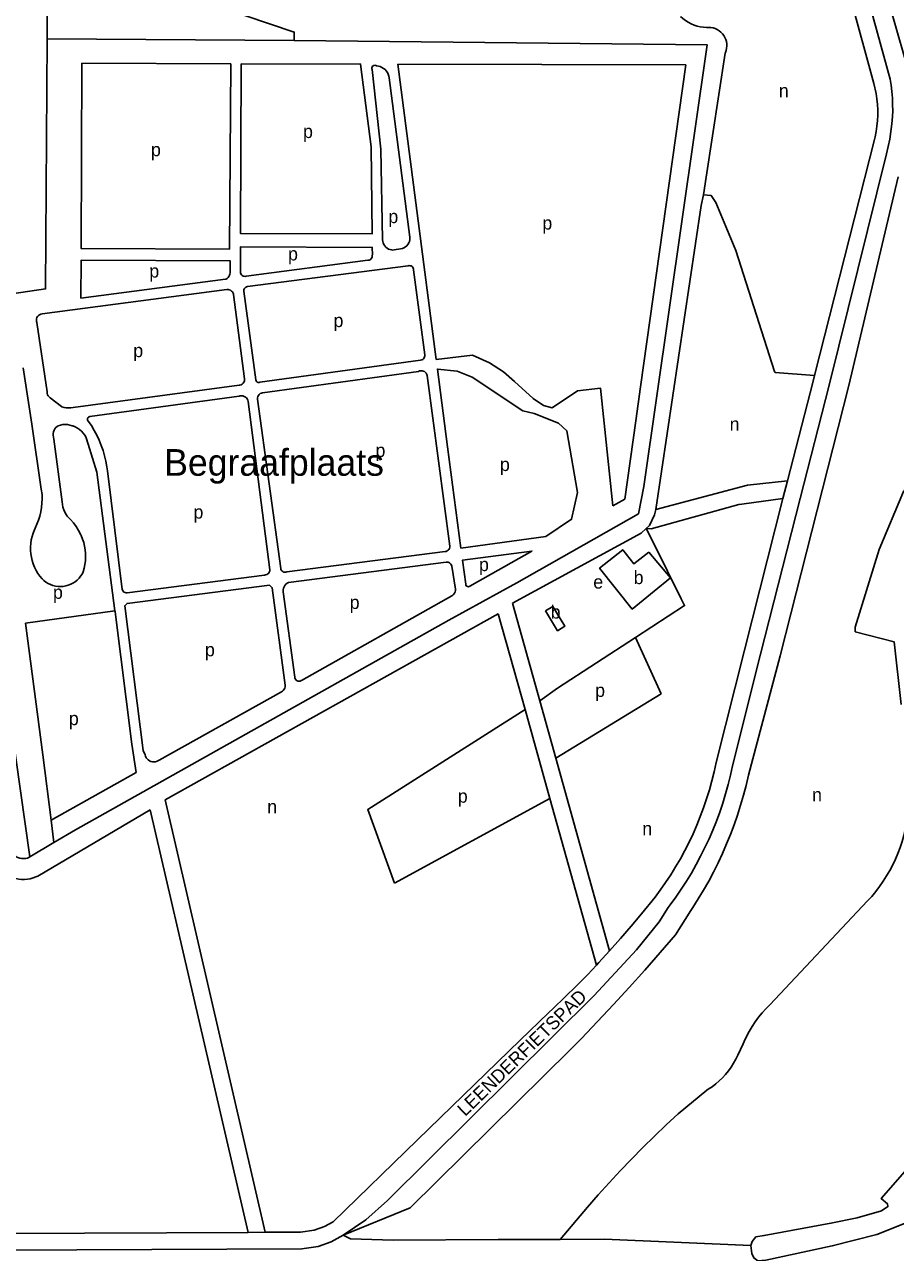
# Model space of a CAD drawing. Extents: x 161093 to 163177, y 379000 to 380904.
# Drawn here: x 162617.8 to 162879.5, y 379600.5 to 379969.3 of the extents above; entities that cross this region are included whole.
import ezdxf

# ---------------------------------------------------------------- set-up
doc = ezdxf.new("R2010")
doc.units = 0
for name, color, linetype in [('BLT_Basislijn', 7, 'Continuous'), ('BLT_Bebouwing', 7, 'Continuous'), ('BLT_Centroide', 7, 'Continuous'), ('BLT_Straatnaam_verkleind', 7, 'Continuous'), ('BLT_Terrein_beschrifting', 7, 'Continuous')]:
    doc.layers.add(name, color=color, linetype=linetype)

msp = doc.modelspace()

# ---------------------------------------------------------------- linework, layer by layer
at = {"layer": 'BLT_Basislijn'}
for p, q in [((162856.95, 380029.33), (162877.84, 379952.99)), ((162852.13, 380028.01), (162873.02, 379951.67)), ((162862.81, 380027.11), (162882.43, 379958.85)), ((162624.6, 379965.05), (162624.71, 379992.23)), ((162624.6, 379965.05), (162698.78, 379964.54)), ((162822.61, 379923.49), (162828.35, 379960.73)), ((162739.09, 379887.29), (162729.97, 379957.47)), ((162727.31, 379953.31), (162733.6, 379905.44)), ((162873.02, 379951.67), (162873.66, 379948.61)), ((162873.18, 379934.8), (162855.13, 379863.93)), ((162876.8, 379930.48), (162859.56, 379861.05)), ((162821.85, 379918.2), (162822.61, 379923.49)), ((162880.31, 379923.61), (162865.43, 379860.9)), ((162728.22, 379901.62), (162731.33, 379902.04)), ((162808.6, 379901.1), (162802.92, 379860.57)), ((162684.43, 379893.76), (162720.93, 379898.57)), ((162684.79, 379890.65), (162733.1, 379896.88)), ((162734.66, 379895.67), (162738.05, 379870.19)), ((162623.06, 379882.41), (162678.56, 379889.73)), ((162687.26, 379862.62), (162683.73, 379889.3)), ((162680.61, 379888.24), (162683.94, 379862.97)), ((162739.09, 379887.29), (162741.47, 379868.74)), ((162624.59, 379859.01), (162621.48, 379879.82)), ((162736.78, 379868.56), (162688.54, 379861.91)), ((162689.33, 379858.74), (162736.17, 379865.17)), ((162738.76, 379863.92), (162745.6, 379812.7)), ((162855.13, 379863.93), (162854.71, 379862.27)), ((162682.31, 379861.06), (162632.37, 379854.34)), ((162765.04, 379862.11), (162770.62, 379857.02)), ((162865.43, 379860.9), (162844.79, 379779.69)), ((162854.71, 379862.27), (162847.06, 379832.29)), ((162859.56, 379861.05), (162850.85, 379826.96)), ((162628.9, 379854.62), (162625.51, 379857.24)), ((162637.45, 379851.58), (162682.25, 379857.72)), ((162684.95, 379856.17), (162691.53, 379805.57)), ((162694.82, 379805.96), (162687.77, 379856.87)), ((162626.6, 379844.78), (162626.44, 379846.06)), ((162636.37, 379845.18), (162636.95, 379843.27)), ((162626.6, 379844.78), (162629.07, 379826.03)), ((162642.77, 379835.33), (162647.16, 379799.63)), ((162847.06, 379832.29), (162845.69, 379826.96)), ((162833.33, 379825.29), (162845.69, 379826.96)), ((162845.69, 379826.96), (162834.08, 379781.45)), ((162850.85, 379826.96), (162838.92, 379780.21)), ((162744.15, 379811.04), (162696.58, 379804.93)), ((162697.1, 379801.79), (162744.46, 379807.85)), ((162746.14, 379806.7), (162747.29, 379799.79)), ((162648.68, 379798.65), (162689.9, 379803.99)), ((162698.98, 379773.29), (162695.56, 379799)), ((162746.14, 379797.76), (162701.05, 379772.37)), ((162764.45, 379795.55), (162772.64, 379766.22)), ((162609.09, 379791.83), (162619.43, 379719.39)), ((162618.08, 379789.55), (162644.95, 379793.23)), ((162644.95, 379793.23), (162644.99, 379792.94)), ((162644.99, 379792.94), (162650.04, 379753.16)), ((162760.15, 379792.35), (162660.05, 379736.43)), ((162760.15, 379792.35), (162768.18, 379763.59)), ((162618.08, 379789.55), (162623.28, 379750)), ((162809.13, 379768.36), (162801.41, 379785.26)), ((162834.08, 379781.45), (162825.59, 379747.65)), ((162830.49, 379746.65), (162838.92, 379780.21)), ((162835.32, 379743.85), (162844.79, 379779.69)), ((162658.25, 379748.4), (162695, 379768.89)), ((162772.64, 379766.22), (162777.45, 379748.97)), ((162768.18, 379763.59), (162775.64, 379736.87)), ((162651.35, 379744.66), (162650.04, 379753.16)), ((162623.28, 379750), (162625.85, 379730.41)), ((162777.45, 379748.97), (162793.59, 379691.17)), ((162625.85, 379730.41), (162651.35, 379744.66)), ((162660.05, 379736.43), (162690.09, 379606.58)), ((162775.64, 379736.87), (162728.92, 379711.44)), ((162775.64, 379736.87), (162789.61, 379686.8)), ((162621.81, 379713.59), (162655.6, 379733.47)), ((162655.6, 379733.47), (162684.97, 379606.56)), ((162625.85, 379730.41), (162626.6, 379723.62)), ((162807.24, 379707.22), (162803.15, 379702.27)), ((162871.12, 379706.15), (162841.76, 379674.95)), ((162818.04, 379703.28), (162813.38, 379695.97)), ((162775.24, 379672.47), (162766.76, 379664.24)), ((162766.76, 379664.24), (162735.92, 379634.33)), ((162833.68, 379663.19), (162832.1, 379659.81)), ((162822.82, 379649.28), (162814.23, 379642.16)), ((162735.92, 379634.33), (162710.58, 379609.75))]:
    msp.add_line(p, q, dxfattribs=at)
for points in [[(162698.78, 379964.54), (162698.82, 379967.09), (162624.71, 379992.23)], [(162814.92, 379971.78), (162815.64, 379971.14), (162816.41, 379970.55), (162817.22, 379970.03), (162818.08, 379969.59), (162818.97, 379969.21), (162819.89, 379968.91), (162820.83, 379968.68), (162821.78, 379968.54), (162822.74, 379968.47), (162823.71, 379968.49), (162824.03, 379968.51)], [(162824.03, 379968.51), (162824.69, 379968.37), (162825.32, 379968.15), (162825.93, 379967.86), (162826.49, 379967.5), (162827.01, 379967.08), (162827.47, 379966.59), (162827.88, 379966.06), (162828.21, 379965.48), (162828.48, 379964.86), (162828.67, 379964.22), (162828.78, 379963.56), (162828.81, 379962.89), (162828.76, 379962.22), (162828.64, 379961.56), (162828.43, 379960.92), (162828.35, 379960.73)], [(162614.03, 379888.46), (162624.15, 379889.96), (162624.6, 379965.05)], [(162698.78, 379964.54), (162822.91, 379963.25), (162803.84, 379830.64), (162802.23, 379822.41), (162765.76, 379801.66), (162745.26, 379790.45), (162633.07, 379727.44), (162626.6, 379723.62)], [(162635.03, 379957.71), (162679.74, 379957.53), (162679.41, 379901.9), (162634.8, 379902.1), (162635.03, 379957.71)], [(162682.93, 379957.53), (162682.74, 379906.57), (162722.23, 379906.47), (162721.99, 379932.62), (162718.75, 379957.49), (162682.93, 379957.53)], [(162723.55, 379956.96), (162723.32, 379957.08), (162723.06, 379957.13), (162722.8, 379957.09), (162722.56, 379956.98), (162722.36, 379956.8), (162722.23, 379956.58), (162722.17, 379956.32), (162722.19, 379956.05), (162722.28, 379955.83)], [(162722.28, 379955.83), (162724.82, 379931.91), (162725.39, 379904.73)], [(162727.31, 379953.31), (162727.22, 379953.87), (162727.05, 379954.41), (162726.81, 379954.93), (162726.49, 379955.4), (162726.12, 379955.82), (162725.68, 379956.19), (162725.2, 379956.49), (162724.69, 379956.72), (162724.14, 379956.88), (162723.55, 379956.96)], [(162729.97, 379957.47), (162816.47, 379957.24), (162808.6, 379901.1)], [(162877.84, 379952.99), (162878.16, 379951.1), (162878.4, 379949.19), (162878.56, 379947.28), (162878.64, 379945.36), (162878.65, 379943.43), (162878.58, 379941.77)], [(162873.66, 379948.61), (162873.9, 379947), (162874.07, 379945.38), (162874.15, 379943.75), (162874.15, 379942.12), (162874.08, 379940.49), (162873.93, 379938.87), (162873.69, 379937.26), (162873.38, 379935.66), (162873.18, 379934.8)], [(162878.58, 379941.77), (162878.38, 379939.48), (162878.1, 379937.21), (162877.75, 379934.95), (162877.31, 379932.7), (162876.8, 379930.48)], [(162807.52, 379823.67), (162821.1, 379914.95), (162821.85, 379918.2)], [(162855.13, 379863.93), (162843.37, 379864.84), (162843.13, 379865.13), (162831.54, 379901.43), (162825.49, 379915.92), (162824.12, 379917.99), (162821.85, 379918.2)], [(162725.39, 379904.73), (162725.43, 379904.23), (162725.55, 379903.75), (162725.75, 379903.29), (162726.01, 379902.86), (162726.34, 379902.49), (162726.73, 379902.17), (162727.16, 379901.91), (162727.63, 379901.73), (162728.12, 379901.63), (162728.22, 379901.62)], [(162731.33, 379902.04), (162731.81, 379902.25), (162732.25, 379902.54), (162732.64, 379902.89), (162732.97, 379903.29), (162733.24, 379903.74), (162733.44, 379904.22), (162733.56, 379904.73), (162733.6, 379905.25), (162733.6, 379905.44)], [(162722.28, 379900.06), (162722.31, 379900.17), (162722.28, 379902.42), (162682.67, 379902.54), (162682.74, 379895.46)], [(162679.55, 379894.82), (162679.55, 379898.42), (162634.78, 379898.53), (162634.73, 379887.17), (162678.14, 379892.84)], [(162722.28, 379900.06), (162722.3, 379899.74), (162722.24, 379899.43), (162722.1, 379899.15), (162721.9, 379898.9), (162721.64, 379898.72), (162721.34, 379898.61), (162720.93, 379898.57)], [(162733.1, 379896.88), (162733.4, 379896.94), (162733.7, 379896.92), (162733.99, 379896.83), (162734.25, 379896.67), (162734.46, 379896.44), (162734.59, 379896.17), (162734.66, 379895.87), (162734.66, 379895.67)], [(162679.55, 379894.82), (162679.51, 379894.42), (162679.4, 379894.03), (162679.21, 379893.67), (162678.95, 379893.35), (162678.64, 379893.09), (162678.28, 379892.9), (162678.14, 379892.84)], [(162682.74, 379895.46), (162682.68, 379895.13), (162682.71, 379894.8), (162682.82, 379894.49), (162683, 379894.21), (162683.24, 379893.98), (162683.52, 379893.82), (162683.84, 379893.73), (162684.18, 379893.71), (162684.43, 379893.76)], [(162678.56, 379889.73), (162678.95, 379889.74), (162679.32, 379889.67), (162679.68, 379889.52), (162679.99, 379889.31), (162680.26, 379889.03), (162680.46, 379888.71), (162680.59, 379888.35), (162680.61, 379888.24)], [(162684.79, 379890.65), (162684.48, 379890.57), (162684.21, 379890.41), (162683.99, 379890.2), (162683.82, 379889.93), (162683.74, 379889.63), (162683.73, 379889.3)], [(162881.17, 379765.13), (162879.06, 379783.98), (162867.41, 379786.96), (162867.36, 379788.32), (162874.56, 379811.65), (162881.85, 379829.08), (162887.3, 379835.5), (162890.61, 379842.93), (162891.32, 379847.3), (162891.32, 379869.55), (162892.91, 379887.54)], [(162623.06, 379882.41), (162622.68, 379882.32), (162622.32, 379882.17), (162622, 379881.94), (162621.73, 379881.65), (162621.53, 379881.32), (162621.4, 379880.95), (162621.35, 379880.56), (162621.38, 379880.17), (162621.48, 379879.82)], [(162738.05, 379870.19), (162738.08, 379869.86), (162738.02, 379869.54), (162737.89, 379869.24), (162737.69, 379868.97), (162737.43, 379868.77), (162737.13, 379868.63), (162736.78, 379868.56)], [(162741.47, 379868.74), (162752.37, 379870.04), (162757.54, 379867.76), (162761.7, 379865.07), (162765.04, 379862.11)], [(162617.44, 379866.25), (162619.97, 379849.35), (162622.83, 379829.77), (162623.06, 379828.15)], [(162736.17, 379865.17), (162736.52, 379865.31), (162736.88, 379865.38), (162737.26, 379865.37), (162737.62, 379865.28), (162737.96, 379865.11), (162738.26, 379864.88), (162738.49, 379864.59), (162738.67, 379864.25), (162738.76, 379863.92)], [(162744.9, 379842.49), (162741.85, 379865.85), (162747.77, 379865.19), (162752.3, 379863.4), (162767.5, 379853.34), (162770.95, 379852.52)], [(162683.94, 379862.97), (162683.93, 379862.6), (162683.85, 379862.24), (162683.69, 379861.9), (162683.46, 379861.6), (162683.18, 379861.36), (162682.85, 379861.18), (162682.49, 379861.08), (162682.31, 379861.06)], [(162688.54, 379861.91), (162688.27, 379861.85), (162688, 379861.86), (162687.74, 379861.95), (162687.52, 379862.11), (162687.36, 379862.33), (162687.26, 379862.62)], [(162794.52, 379824.74), (162790.86, 379860.08), (162783.92, 379859.37), (162776.32, 379854.25), (162773.78, 379854.91), (162770.62, 379857.02)], [(162802.92, 379860.57), (162801.48, 379850.35), (162798.18, 379826.8), (162794.52, 379824.74)], [(162625.51, 379857.24), (162625.19, 379857.49), (162624.94, 379857.79), (162624.74, 379858.14), (162624.62, 379858.52), (162624.59, 379859.01)], [(162682.25, 379857.72), (162682.64, 379857.83), (162683.04, 379857.85), (162683.43, 379857.8), (162683.81, 379857.67), (162684.15, 379857.47), (162684.45, 379857.2), (162684.69, 379856.88), (162684.86, 379856.51), (162684.95, 379856.17)], [(162689.33, 379858.74), (162688.96, 379858.65), (162688.62, 379858.49), (162688.32, 379858.26), (162688.08, 379857.97), (162687.9, 379857.64), (162687.8, 379857.27), (162687.77, 379856.87)], [(162632.37, 379854.34), (162631.7, 379854.22), (162631.03, 379854.19), (162630.36, 379854.24), (162629.69, 379854.36), (162629.05, 379854.56), (162628.9, 379854.62)], [(162744.9, 379842.49), (162748.9, 379812.12), (162774.42, 379815.58), (162782.17, 379820.78), (162783.91, 379828.8), (162780.71, 379847.32), (162778.27, 379849.66), (162770.95, 379852.52)], [(162626.44, 379846.06), (162626.44, 379846.54), (162626.53, 379847.03), (162626.69, 379847.49), (162626.93, 379847.91), (162627.23, 379848.3), (162627.59, 379848.62), (162627.92, 379848.85)], [(162627.92, 379848.85), (162628.61, 379849.05), (162629.31, 379849.17), (162630.02, 379849.21), (162630.73, 379849.17), (162631.43, 379849.06), (162632.11, 379848.86), (162632.32, 379848.78)], [(162632.32, 379848.78), (162633.03, 379848.49), (162633.7, 379848.12), (162634.32, 379847.68), (162634.9, 379847.18), (162635.42, 379846.62), (162635.88, 379846.01), (162636.28, 379845.36), (162636.37, 379845.18)], [(162637.45, 379851.58), (162637.21, 379851.54), (162636.99, 379851.41), (162636.83, 379851.23), (162636.74, 379851.01), (162636.72, 379850.76), (162636.77, 379850.52), (162636.97, 379850.26)], [(162636.97, 379850.26), (162637.88, 379848.87), (162638.72, 379847.44), (162639.5, 379845.97), (162640.2, 379844.46), (162640.83, 379842.93), (162641.38, 379841.36), (162641.86, 379839.77), (162642.26, 379838.16), (162642.58, 379836.53), (162642.77, 379835.33)], [(162636.95, 379843.27), (162639.51, 379834.87), (162644.95, 379793.23)], [(162807.52, 379823.67), (162835.05, 379830.99), (162847.06, 379832.29)], [(162623.06, 379828.15), (162623.08, 379826.85), (162623.02, 379825.55), (162622.88, 379824.25), (162622.66, 379822.97), (162622.37, 379821.71), (162621.99, 379820.46), (162621.54, 379819.24), (162621.02, 379818.05), (162620.76, 379817.53)], [(162629.07, 379826.03), (162629.18, 379825.21), (162629.36, 379824.4), (162629.62, 379823.61), (162629.96, 379822.86), (162630.36, 379822.14), (162630.66, 379821.69)], [(162804.57, 379817.94), (162806.11, 379817.89), (162832.4, 379825.17), (162833.33, 379825.29)], [(162807.52, 379823.67), (162807.09, 379822.09), (162805.56, 379818.84), (162804.57, 379817.94)], [(162630.66, 379821.69), (162631.6, 379820.69), (162632.47, 379819.63), (162633.28, 379818.53), (162634.02, 379817.38), (162634.73, 379816.12)], [(162620.76, 379817.53), (162620.38, 379816.56), (162620.06, 379815.56), (162619.83, 379814.54), (162619.68, 379813.5), (162619.6, 379812.46), (162619.61, 379811.41), (162619.69, 379810.37), (162619.85, 379809.33), (162620.1, 379808.32), (162620.41, 379807.32), (162620.81, 379806.35), (162621.28, 379805.41), (162621.81, 379804.51), (162622.42, 379803.66), (162623.09, 379802.85), (162623.59, 379802.32)], [(162635.44, 379804.97), (162635.73, 379806.05), (162635.95, 379807.14), (162636.09, 379808.24), (162636.15, 379809.36), (162636.13, 379810.47), (162636.03, 379811.58), (162635.85, 379812.68), (162635.59, 379813.76), (162635.26, 379814.82), (162634.85, 379815.86), (162634.73, 379816.12)], [(162804.57, 379817.94), (162803.04, 379816.57), (162764.45, 379795.55)], [(162801.41, 379785.26), (162816.13, 379794.82), (162815.1, 379796.89), (162806.98, 379813.3), (162804.57, 379817.94)], [(162745.6, 379812.7), (162745.58, 379812.35), (162745.48, 379812.01), (162745.31, 379811.7), (162745.08, 379811.44), (162744.79, 379811.23), (162744.46, 379811.1), (162744.15, 379811.04)], [(162750.37, 379801.25), (162749.38, 379808.43), (162770.24, 379811.19), (162751.61, 379800.68)], [(162623.59, 379802.32), (162624.21, 379801.85), (162624.88, 379801.44), (162625.59, 379801.11), (162626.32, 379800.84), (162627.08, 379800.66), (162627.86, 379800.55), (162628.64, 379800.53), (162629.42, 379800.58), (162630.19, 379800.72), (162630.94, 379800.93), (162631.67, 379801.21), (162632.36, 379801.57), (162633.01, 379802), (162633.62, 379802.49), (162634.17, 379803.05), (162634.66, 379803.65), (162635.09, 379804.31), (162635.44, 379804.97)], [(162691.53, 379805.57), (162691.48, 379805.22), (162691.35, 379804.88), (162691.16, 379804.58), (162690.9, 379804.33), (162690.59, 379804.14), (162690.25, 379804.03), (162689.9, 379803.99)], [(162696.58, 379804.93), (162696.28, 379804.83), (162695.96, 379804.82), (162695.66, 379804.89), (162695.37, 379805.03), (162695.13, 379805.23), (162694.96, 379805.49), (162694.85, 379805.79), (162694.82, 379805.96)], [(162744.46, 379807.85), (162744.8, 379807.87), (162745.13, 379807.82), (162745.44, 379807.69), (162745.71, 379807.5), (162745.93, 379807.24), (162746.08, 379806.94), (162746.14, 379806.7)], [(162696.1, 379770.95), (162692.25, 379800.18), (162691.37, 379800.94), (162648.62, 379795.47), (162647.9, 379794.76), (162653.48, 379751.32), (162654, 379750)], [(162697.1, 379801.79), (162696.69, 379801.54), (162696.34, 379801.23), (162696.04, 379800.86), (162695.81, 379800.46), (162695.65, 379800.01), (162695.56, 379799.55), (162695.56, 379799)], [(162750.37, 379801.25), (162750.4, 379801.01), (162750.51, 379800.79), (162750.68, 379800.62), (162750.9, 379800.51), (162751.15, 379800.49), (162751.39, 379800.54), (162751.61, 379800.68)], [(162647.16, 379799.63), (162647.29, 379799.33), (162647.48, 379799.06), (162647.73, 379798.85), (162648.03, 379798.71), (162648.35, 379798.64), (162648.68, 379798.65)], [(162747.29, 379799.79), (162747.27, 379799.38), (162747.17, 379798.97), (162747, 379798.59), (162746.75, 379798.25), (162746.45, 379797.96), (162746.14, 379797.76)], [(162772.64, 379766.22), (162777.94, 379770.03), (162801.41, 379785.26)], [(162698.98, 379773.29), (162699.05, 379772.98), (162699.19, 379772.69), (162699.4, 379772.45), (162699.67, 379772.26), (162699.97, 379772.15), (162700.29, 379772.11), (162700.61, 379772.16), (162700.9, 379772.28), (162701.05, 379772.37)], [(162695, 379768.89), (162695.34, 379769.1), (162695.63, 379769.37), (162695.86, 379769.69), (162696.02, 379770.05), (162696.1, 379770.44), (162696.11, 379770.83), (162696.1, 379770.95)], [(162777.45, 379748.97), (162809.13, 379768.36)], [(162768.18, 379763.59), (162720.93, 379733.59), (162728.92, 379711.44)], [(162654, 379750), (162654.14, 379749.56), (162654.35, 379749.14), (162654.64, 379748.77), (162654.98, 379748.45), (162655.37, 379748.2), (162655.8, 379748.02), (162656.25, 379747.91), (162656.72, 379747.88), (162657.18, 379747.93), (162657.63, 379748.06), (162658.05, 379748.26), (162658.25, 379748.4)], [(162825.59, 379747.65), (162825, 379744.9), (162824.32, 379742.17), (162823.57, 379739.46), (162822.74, 379736.77), (162821.83, 379734.11), (162820.85, 379731.47), (162819.8, 379728.86), (162818.67, 379726.29), (162817.47, 379723.74), (162816.19, 379721.24), (162814.85, 379718.77), (162813.43, 379716.33), (162811.95, 379713.94), (162810.4, 379711.6), (162808.79, 379709.3), (162807.24, 379707.22)], [(162830.49, 379746.65), (162829.88, 379743.84), (162829.19, 379741.04), (162828.43, 379738.26), (162827.58, 379735.5), (162826.67, 379732.77), (162825.67, 379730.06), (162824.6, 379727.39), (162823.46, 379724.74), (162822.24, 379722.13), (162820.95, 379719.55), (162819.59, 379717.01), (162818.16, 379714.5), (162816.67, 379712.04), (162815.1, 379709.62), (162813.47, 379707.24), (162811.77, 379704.91), (162811.21, 379704.18)], [(162835.32, 379743.85), (162834.61, 379740.83), (162833.83, 379737.84), (162832.96, 379734.86), (162832.02, 379731.91), (162831.01, 379728.99), (162829.92, 379726.09), (162828.75, 379723.22), (162827.52, 379720.38), (162826.2, 379717.57), (162824.82, 379714.8), (162823.37, 379712.07), (162821.84, 379709.37), (162820.25, 379706.72), (162818.59, 379704.1), (162818.04, 379703.28)], [(162882.41, 379727.61), (162881.97, 379725.76), (162881.46, 379723.94), (162880.87, 379722.14), (162880.21, 379720.36), (162879.47, 379718.62), (162878.65, 379716.91), (162877.77, 379715.23), (162876.82, 379713.6), (162875.8, 379712), (162874.71, 379710.45), (162873.56, 379708.95), (162872.34, 379707.49), (162871.12, 379706.15)], [(162626.6, 379723.62), (162619.43, 379719.39)], [(162608.01, 379721.64), (162608.08, 379720.77), (162608.24, 379719.92), (162608.47, 379719.08), (162608.78, 379718.26), (162609.17, 379717.48), (162609.62, 379716.74), (162610.14, 379716.04), (162610.72, 379715.39), (162611.36, 379714.8), (162612.05, 379714.26), (162612.79, 379713.8), (162613.56, 379713.4), (162614.37, 379713.08), (162615.21, 379712.83), (162616.06, 379712.66), (162616.93, 379712.57), (162617.8, 379712.55), (162618.67, 379712.62), (162619.53, 379712.77), (162620.37, 379713), (162621.19, 379713.3), (162621.81, 379713.59)], [(162613.12, 379722.18), (162613.3, 379721.61), (162613.57, 379721.07), (162613.9, 379720.57), (162614.3, 379720.12), (162614.75, 379719.73), (162615.25, 379719.4), (162615.79, 379719.14), (162616.36, 379718.95), (162616.95, 379718.84), (162617.55, 379718.82), (162618.15, 379718.87), (162618.73, 379719), (162619.43, 379719.39)], [(162811.21, 379704.18), (162808.47, 379699.86), (162801.69, 379691.41), (162788.96, 379677.71), (162726.9, 379616.17), (162720.31, 379610.29), (162713.56, 379605.67)], [(162803.15, 379702.27), (162800.04, 379698.52), (162796.88, 379694.83), (162793.59, 379691.17)], [(162813.38, 379695.97), (162808.82, 379690.64), (162804.19, 379685.36), (162799.51, 379680.14), (162794.77, 379674.97), (162789.97, 379669.86), (162785.11, 379664.8), (162781.84, 379661.46)], [(162793.59, 379691.17), (162790.37, 379687.6), (162789.61, 379686.8)], [(162789.61, 379686.8), (162787.03, 379684.06), (162783.63, 379680.58), (162780.17, 379677.16), (162776.66, 379673.79), (162775.24, 379672.47)], [(162841.76, 379674.95), (162840.57, 379673.74), (162839.43, 379672.47), (162838.36, 379671.15), (162837.35, 379669.78), (162836.4, 379668.36), (162835.53, 379666.91), (162834.72, 379665.41), (162833.98, 379663.88), (162833.68, 379663.19)], [(162781.84, 379661.46), (162733.64, 379613.93), (162713.56, 379605.67)], [(162832.1, 379659.81), (162831.5, 379658.57), (162830.83, 379657.37), (162830.09, 379656.21), (162829.28, 379655.09), (162828.42, 379654.02), (162827.49, 379653.01), (162826.5, 379652.05), (162825.46, 379651.15), (162824.37, 379650.31), (162823.23, 379649.54), (162822.82, 379649.28)], [(162921.01, 379634.07), (162922.67, 379637.34), (162923.15, 379640.15), (162922.94, 379642.53), (162920.62, 379644.53), (162917.29, 379646.02), (162913.67, 379646.48), (162909.23, 379645.28), (162899.44, 379639.68), (162886.47, 379629.66), (162875.15, 379616.76), (162877.07, 379615.14), (162877.23, 379614.29), (162875.26, 379612.99), (162868, 379610.95), (162860.1, 379609.31), (162840.01, 379605.63), (162837.51, 379605.17), (162836.47, 379603.82), (162836.05, 379602.65)], [(162538.98, 379644.61), (162554.66, 379637.08), (162567.34, 379630.57), (162572.88, 379627.34), (162581.01, 379621.94), (162588.19, 379617.11), (162597.04, 379611.19), (162601.15, 379608.58), (162605.07, 379606.91), (162611.28, 379606.18), (162684.97, 379606.56)], [(162814.23, 379642.16), (162810.63, 379638.85), (162807.08, 379635.49), (162803.58, 379632.07), (162800.14, 379628.59), (162796.76, 379625.06), (162793.43, 379621.47), (162790.17, 379617.83), (162786.96, 379614.14), (162778.75, 379604.46)], [(162838.11, 379598), (162840.52, 379598.17), (162860.47, 379602.49), (162873.9, 379605.94), (162884.74, 379610.24), (162893.56, 379614.97), (162900.59, 379619.86), (162917.85, 379631.23), (162921.01, 379634.07)], [(162690.09, 379606.58), (162700.76, 379606.64), (162704.8, 379607.17), (162707.9, 379608.32), (162710.58, 379609.75)], [(162603.77, 379602.02), (162611, 379601.18), (162701.1, 379601.64), (162706.01, 379602.28), (162709.96, 379603.75), (162713.56, 379605.67)], [(162684.97, 379606.56), (162690.09, 379606.58)], [(162778.75, 379604.46), (162760.14, 379604.38), (162728.56, 379604.19), (162715.76, 379604.58), (162713.56, 379605.67)], [(162836.05, 379602.65), (162792.05, 379604.51), (162778.75, 379604.46)], [(162836.05, 379602.65), (162836.32, 379600.26), (162836.9, 379598.89), (162838.11, 379598)]]:
    msp.add_lwpolyline(points, dxfattribs=at)
at = {"layer": 'BLT_Bebouwing'}
for points in [[(162806.96, 379799.14), (162800.4, 379793.78), (162790.58, 379806.02), (162797.52, 379811.59), (162800.92, 379807.36), (162805.34, 379810.9)], [(162806.96, 379799.14), (162811.86, 379803.13), (162805.34, 379810.9)], [(162774.3, 379793.21), (162776.49, 379794.55), (162780.14, 379788.6), (162777.95, 379787.26), (162774.3, 379793.21)]]:
    msp.add_lwpolyline(points, dxfattribs=at)

# ---------------------------------------------------------------- texts
at = {"layer": 'BLT_Centroide'}
for s, p in [('n', (162844.43, 379947.49)), ('p', (162701.48, 379935.26)), ('p', (162655.79, 379929.79)), ('p', (162727.12, 379909.7)), ('p', (162773.39, 379907.76)), ('p', (162696.98, 379898.49)), ('p', (162655.29, 379893.34)), ('p', (162710.64, 379878.48)), ('p', (162650.48, 379869.45)), ('n', (162829.66, 379847.34)), ('p', (162723.25, 379839.47)), ('p', (162760.63, 379835.24)), ('p', (162668.56, 379820.95)), ('p', (162754.35, 379805.18)), ('b', (162800.82, 379801.27)), ('e', (162788.69, 379799.94)), ('p', (162626.35, 379796.85)), ('p', (162715.5, 379793.8)), ('b', (162775.89, 379790.91)), ('p', (162672.01, 379779.59)), ('p', (162789.24, 379767.39)), ('p', (162631.11, 379758.91)), ('p', (162747.98, 379735.62)), ('n', (162854.42, 379736.02)), ('n', (162690.73, 379732.41)), ('n', (162803.41, 379725.84))]:
    msp.add_text(s, height=4, dxfattribs=at).set_placement(p)
at = {"layer": 'BLT_Straatnaam_verkleind'}
msp.add_text('LEENDERFIETSPAD', height=4, rotation=44.1282, dxfattribs=at).set_placement((162750.18, 379641.19))
at = {"layer": 'BLT_Terrein_beschrifting'}
msp.add_text('Begraafplaats', height=8, dxfattribs=at).set_placement((162659.76, 379833.82))

doc.saveas('drawing.dxf')
